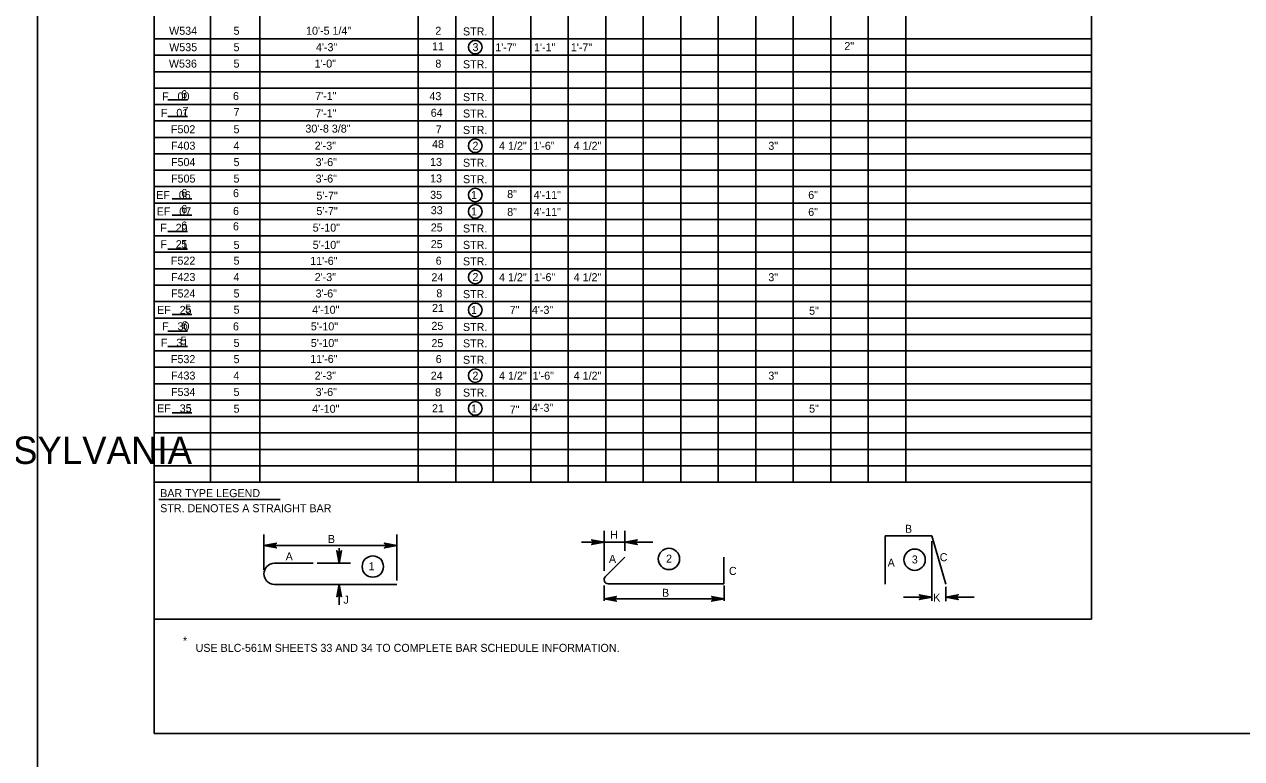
# Model space of a CAD drawing. Extents: x 179 to 454, y -271 to 54.
# Drawn here: x 243.55 to 261.81, y -87.62 to -76.62 of the extents above; entities that cross this region are included whole.
import ezdxf

# ---------------------------------------------------------------- set-up
doc = ezdxf.new("R2010")
doc.units = 0
for name, color, linetype in [('Level 1', 7, 'Continuous'), ('Level 3', 7, 'Continuous'), ('Level 4', 7, 'Continuous'), ('Level 41', 7, 'Continuous'), ('Level 6', 7, 'Continuous'), ('Level 63', 7, 'Continuous')]:
    doc.layers.add(name, color=color, linetype=linetype)

msp = doc.modelspace()

# ---------------------------------------------------------------- linework, layer by layer
at = {"layer": 'Level 1'}
msp.add_lwpolyline([(245.497, -87.25), (276.997, -87.25), (276.997, -66.75), (245.497, -66.75)], close=True, dxfattribs=at)
at = {"layer": 'Level 3'}
for p, q in [((256.462, -84.284), (257.159, -84.284)), ((256.462, -85.008), (256.462, -84.284)), ((257.159, -84.284), (257.371, -85.009)), ((247.301, -84.697), (247.882, -84.697)), ((252.263, -84.898), (252.556, -84.605)), ((254.043, -85.003), (254.043, -84.605)), ((247.301, -85.013), (249.138, -85.013)), ((252.306, -85.003), (254.043, -85.003))]:
    msp.add_line(p, q, dxfattribs=at)
for centre, radius, start in [((247.301, -84.855), 0.158, 90), ((252.306, -84.942), 0.0615, 135)]:
    msp.add_arc(centre, radius, start, 270, dxfattribs=at)
at = {"layer": 'Level 4'}
for p, q in [((245.701, -77.753), (245.997, -77.753)), ((245.701, -78.003), (245.997, -78.003)), ((245.766, -79.237), (246.062, -79.237)), ((245.766, -79.478), (246.062, -79.478)), ((245.701, -79.724), (245.997, -79.724)), ((245.701, -79.988), (245.997, -79.988)), ((245.766, -80.971), (246.062, -80.971)), ((245.701, -81.217), (245.997, -81.217)), ((245.701, -81.448), (245.997, -81.448)), ((245.766, -82.445), (246.062, -82.445)), ((245.566, -83.743), (247.385, -83.743)), ((247.143, -84.796), (247.143, -84.264)), ((249.138, -84.954), (249.138, -84.264)), ((252.245, -84.811), (252.245, -84.212)), ((252.555, -84.513), (252.555, -84.212)), ((247.255, -84.432), (249.026, -84.432)), ((248.272, -84.584), (248.272, -84.472)), ((251.906, -84.38), (252.978, -84.38)), ((257.159, -84.365), (257.159, -85.262)), ((247.94, -84.697), (248.44, -84.697)), ((248.183, -85.013), (248.44, -85.013)), ((252.245, -85.028), (252.245, -85.261)), ((253.035, -85.003), (253.219, -85.003)), ((254.044, -85.028), (254.044, -85.261)), ((257.371, -85.049), (257.371, -85.265)), ((248.272, -85.125), (248.272, -85.237)), ((248.272, -85.237), (248.272, -85.322)), ((252.245, -85.231), (254.044, -85.231)), ((256.737, -85.203), (257.07, -85.203)), ((257.482, -85.203), (257.795, -85.203))]:
    msp.add_line(p, q, dxfattribs=at)
for points in [[(252.245, -84.38), (252.059, -84.415), (252.073, -84.406), (252.08, -84.393), (252.082, -84.38), (252.08, -84.368), (252.073, -84.355), (252.059, -84.346), (252.245, -84.38), (252.073, -84.355), (252.08, -84.368), (252.245, -84.38), (252.082, -84.38), (252.08, -84.393), (252.245, -84.38), (252.073, -84.406)], [(252.555, -84.38), (252.742, -84.346), (252.727, -84.355), (252.72, -84.368), (252.718, -84.38), (252.72, -84.393), (252.727, -84.406), (252.742, -84.415), (252.555, -84.38), (252.727, -84.406), (252.72, -84.393), (252.555, -84.38), (252.718, -84.38), (252.72, -84.368), (252.555, -84.38), (252.727, -84.355)], [(247.143, -84.432), (247.33, -84.397), (247.315, -84.407), (247.308, -84.42), (247.306, -84.432), (247.308, -84.445), (247.315, -84.457), (247.33, -84.467), (247.143, -84.432), (247.315, -84.457), (247.308, -84.445), (247.143, -84.432), (247.306, -84.432), (247.308, -84.42), (247.143, -84.432), (247.315, -84.407)], [(248.272, -84.697), (248.237, -84.51), (248.247, -84.525), (248.26, -84.532), (248.272, -84.534), (248.285, -84.532), (248.297, -84.525), (248.307, -84.51), (248.272, -84.697), (248.297, -84.525), (248.285, -84.532), (248.272, -84.697), (248.272, -84.534), (248.26, -84.532), (248.272, -84.697), (248.247, -84.525)], [(249.138, -84.432), (248.952, -84.467), (248.966, -84.457), (248.974, -84.445), (248.976, -84.432), (248.974, -84.42), (248.966, -84.407), (248.952, -84.397), (249.138, -84.432), (248.966, -84.407), (248.974, -84.42), (249.138, -84.432), (248.976, -84.432), (248.974, -84.445), (249.138, -84.432), (248.966, -84.457)], [(248.272, -85.013), (248.307, -85.199), (248.297, -85.185), (248.285, -85.178), (248.272, -85.175), (248.26, -85.178), (248.247, -85.185), (248.237, -85.199), (248.272, -85.013), (248.247, -85.185), (248.26, -85.178), (248.272, -85.013), (248.272, -85.175), (248.285, -85.178), (248.272, -85.013), (248.297, -85.185)], [(252.245, -85.231), (252.431, -85.196), (252.417, -85.206), (252.41, -85.218), (252.407, -85.231), (252.41, -85.243), (252.417, -85.256), (252.431, -85.266), (252.245, -85.231), (252.417, -85.256), (252.41, -85.243), (252.245, -85.231), (252.407, -85.231), (252.41, -85.218), (252.245, -85.231), (252.417, -85.206)], [(254.044, -85.231), (253.857, -85.266), (253.872, -85.256), (253.879, -85.243), (253.881, -85.231), (253.879, -85.218), (253.872, -85.206), (253.857, -85.196), (254.044, -85.231), (253.872, -85.206), (253.879, -85.218), (254.044, -85.231), (253.881, -85.231), (253.879, -85.243), (254.044, -85.231), (253.872, -85.256)], [(257.16, -85.203), (256.973, -85.238), (256.988, -85.228), (256.995, -85.216), (256.997, -85.203), (256.995, -85.191), (256.988, -85.178), (256.973, -85.169), (257.16, -85.203), (256.988, -85.178), (256.995, -85.191), (257.16, -85.203), (256.997, -85.203), (256.995, -85.216), (257.16, -85.203), (256.988, -85.228)], [(257.37, -85.203), (257.556, -85.169), (257.542, -85.178), (257.535, -85.191), (257.533, -85.203), (257.535, -85.216), (257.542, -85.228), (257.556, -85.238), (257.37, -85.203), (257.542, -85.228), (257.535, -85.216), (257.37, -85.203), (257.533, -85.203), (257.535, -85.191), (257.37, -85.203), (257.542, -85.178)]]:
    msp.add_lwpolyline(points, dxfattribs=at)
for points in [[(247.255, -84.414), (247.255, -84.451), (247.143, -84.432)], [(249.026, -84.414), (249.026, -84.451), (249.138, -84.432)], [(248.253, -84.584), (248.291, -84.584), (248.272, -84.697)], [(248.253, -85.125), (248.291, -85.125), (248.272, -85.013)], [(252.357, -85.249), (252.357, -85.212), (252.245, -85.231)], [(253.932, -85.249), (253.932, -85.212), (254.044, -85.231)], [(257.048, -85.185), (257.048, -85.222), (257.16, -85.203)], [(257.482, -85.185), (257.482, -85.222), (257.37, -85.203)]]:
    msp.add_lwpolyline(points, close=True, dxfattribs=at)
for centre, radius in [((250.313, -76.963), 0.102), ((250.313, -78.44), 0.102), ((250.313, -79.178), 0.102), ((250.313, -79.424), 0.102), ((250.313, -80.408), 0.102), ((250.313, -80.9), 0.102), ((250.313, -81.885), 0.102), ((250.313, -82.377), 0.102), ((253.218, -84.632), 0.16), ((256.903, -84.644), 0.16), ((248.777, -84.746), 0.16)]:
    msp.add_circle(centre, radius, dxfattribs=at)
at = {"layer": 'Level 6'}
for p, q in [((245.497, -83.482), (245.497, -66.75)), ((259.557, -85.536), (259.557, -66.75)), ((246.341, -83.482), (246.341, -67.98)), ((247.083, -83.482), (247.083, -67.98)), ((249.458, -83.482), (249.458, -67.98)), ((250.02, -83.482), (250.02, -67.98)), ((250.583, -83.482), (250.583, -67.98)), ((251.145, -83.482), (251.145, -67.98)), ((251.708, -83.482), (251.708, -67.98)), ((252.27, -83.482), (252.27, -67.98)), ((252.833, -83.482), (252.833, -67.98)), ((253.395, -83.482), (253.395, -67.98)), ((253.957, -83.482), (253.957, -67.98)), ((254.52, -83.482), (254.52, -67.98)), ((255.082, -83.482), (255.082, -67.98)), ((255.645, -83.482), (255.645, -67.98)), ((256.207, -83.482), (256.207, -67.98)), ((256.77, -83.482), (256.77, -67.98)), ((245.497, -76.839), (259.557, -76.839)), ((245.497, -77.085), (259.557, -77.085)), ((245.497, -77.331), (259.557, -77.331)), ((245.497, -77.577), (259.557, -77.577)), ((245.497, -77.823), (259.557, -77.823)), ((245.497, -78.069), (259.557, -78.069)), ((245.497, -78.315), (259.557, -78.315)), ((245.497, -78.561), (259.557, -78.561)), ((245.497, -78.807), (259.557, -78.807)), ((245.497, -79.053), (259.557, -79.053)), ((245.497, -79.299), (259.557, -79.299)), ((245.497, -79.545), (259.557, -79.545)), ((245.497, -79.791), (259.557, -79.791)), ((245.497, -80.037), (259.557, -80.037)), ((245.497, -80.283), (259.557, -80.283)), ((245.497, -80.529), (259.557, -80.529)), ((245.497, -80.776), (259.557, -80.776)), ((245.497, -81.022), (259.557, -81.022)), ((245.497, -81.268), (259.557, -81.268)), ((245.497, -81.514), (259.557, -81.514)), ((245.497, -81.76), (259.557, -81.76)), ((245.497, -82.006), (259.557, -82.006)), ((245.497, -82.252), (259.557, -82.252)), ((245.497, -82.498), (259.557, -82.498)), ((245.497, -82.744), (259.557, -82.744)), ((245.497, -82.99), (259.557, -82.99)), ((245.497, -83.236), (259.557, -83.236)), ((245.497, -83.482), (259.557, -83.482)), ((245.497, -85.536), (259.557, -85.536))]:
    msp.add_line(p, q, dxfattribs=at)
at = {"layer": 'Level 63'}
for points in [[(209.747, -88), (243.747, -88), (243.747, -66), (209.747, -66)], [(243.747, -88), (277.747, -88), (277.747, -66), (243.747, -66)]]:
    msp.add_lwpolyline(points, close=True, dxfattribs=at)

# ---------------------------------------------------------------- texts
at = {"layer": 'Level 1'}
msp.add_text('COMMONWEALTH OF PENNSYLVANIA', height=0.41038, dxfattribs=at).set_placement((235.942, -83.208))
at = {"layer": 'Level 4'}
for s, height, p in [('W534', 0.12, (245.722, -76.777)), ('5', 0.12, (246.688, -76.777)), ('2', 0.12, (249.714, -76.777)), ('STR.', 0.12, (250.129, -76.787)), ('W535', 0.12, (245.723, -77.023)), ('5', 0.12, (246.688, -77.023)), ('4\'-3"', 0.12, (247.924, -77.023)), ('3', 0.12, (250.272, -77.023)), ('1\'-7"', 0.1198, (250.614, -77.025)), ('1\'-1"', 0.1198, (251.195, -77.025)), ('1\'-7"', 0.1198, (251.747, -77.025)), ('2"', 0.1198, (255.849, -77.006)), ('W536', 0.12, (245.719, -77.269)), ('5', 0.12, (246.688, -77.269)), ('1\'-0"', 0.12, (247.905, -77.269)), ('8', 0.12, (249.715, -77.269)), ('STR.', 0.12, (250.129, -77.279)), ('F   00', 0.12, (245.616, -77.761)), ('STR.', 0.12, (250.129, -77.771)), ('F   01', 0.12, (245.599, -78.007)), ('STR.', 0.12, (250.129, -78.017)), ('F502', 0.12, (245.749, -78.253)), ('5', 0.12, (246.688, -78.253)), ('STR.', 0.12, (250.129, -78.263)), ('F403', 0.12, (245.75, -78.499)), ('4', 0.12, (246.687, -78.499)), ('2\'-3"', 0.12, (247.905, -78.499)), ('2', 0.12, (250.271, -78.5)), ('4 1/2"', 0.12, (250.671, -78.501)), ('1\'-6"', 0.1198, (251.184, -78.501)), ('4 1/2"', 0.12, (251.79, -78.501)), ('3"', 0.12, (254.709, -78.501)), ('F504', 0.12, (245.75, -78.745)), ('5', 0.12, (246.688, -78.745)), ('3\'-6"', 0.12, (247.919, -78.745)), ('STR.', 0.12, (250.129, -78.755)), ('F505', 0.12, (245.751, -78.992)), ('3\'-6"', 0.12, (247.919, -78.992)), ('5', 0.12, (246.688, -78.992)), ('STR.', 0.12, (250.129, -79.001)), ('EF   06', 0.12, (245.528, -79.238)), ('1', 0.12, (250.25, -79.238)), ('EF   07', 0.12, (245.535, -79.484)), ('1', 0.12, (250.25, -79.484)), ('F   20', 0.12, (245.588, -79.73)), ('STR.', 0.12, (250.129, -79.74)), ('F   21', 0.12, (245.59, -79.976)), ('STR.', 0.12, (250.129, -79.986)), ('F522', 0.12, (245.749, -80.222)), ('5', 0.12, (246.688, -80.222)), ('STR.', 0.12, (250.129, -80.232)), ('F423', 0.12, (245.75, -80.468)), ('4', 0.12, (246.687, -80.468)), ('2\'-3"', 0.12, (247.905, -80.468)), ('2', 0.12, (250.271, -80.468)), ('4 1/2"', 0.12, (250.671, -80.47)), ('1\'-6"', 0.1198, (251.194, -80.47)), ('4 1/2"', 0.12, (251.79, -80.47)), ('3"', 0.12, (254.709, -80.47)), ('F524', 0.12, (245.75, -80.714)), ('5', 0.12, (246.688, -80.714)), ('3\'-6"', 0.12, (247.919, -80.714)), ('STR.', 0.12, (250.129, -80.724)), ('EF   25', 0.12, (245.542, -80.96)), ('1', 0.12, (250.25, -80.96)), ('F   30', 0.12, (245.616, -81.206)), ('STR.', 0.12, (250.129, -81.216)), ('F   31', 0.12, (245.599, -81.452)), ('STR.', 0.12, (250.129, -81.462)), ('F532', 0.12, (245.749, -81.698)), ('5', 0.12, (246.688, -81.698)), ('STR.', 0.12, (250.129, -81.708)), ('F433', 0.12, (245.75, -81.944)), ('4', 0.12, (246.687, -81.944)), ('2\'-3"', 0.12, (247.905, -81.944)), ('2', 0.12, (250.271, -81.945)), ('4 1/2"', 0.12, (250.671, -81.946)), ('1\'-6"', 0.1198, (251.174, -81.946)), ('4 1/2"', 0.12, (251.79, -81.946)), ('3"', 0.12, (254.709, -81.946)), ('F534', 0.12, (245.75, -82.19)), ('5', 0.12, (246.688, -82.19)), ('3\'-6"', 0.12, (247.919, -82.19)), ('STR.', 0.12, (250.129, -82.2)), ('EF   35', 0.12, (245.542, -82.436)), ('1', 0.12, (250.25, -82.437)), ('BAR TYPE LEGEND', 0.12, (245.588, -83.706)), ('STR. DENOTES A STRAIGHT BAR', 0.12, (245.588, -83.932)), ('B', 0.12, (256.758, -84.241)), ('B', 0.12, (248.103, -84.393)), ('H', 0.12, (252.337, -84.328)), ('A', 0.12, (247.47, -84.654)), ('1', 0.12, (248.713, -84.803)), ('A', 0.12, (252.318, -84.692)), ('2', 0.12, (253.175, -84.688)), ('A', 0.12, (256.498, -84.748)), ('3', 0.12, (256.861, -84.7)), ('C', 0.12, (257.28, -84.666)), ('C', 0.12, (254.118, -84.872)), ('J', 0.12, (248.336, -85.303)), ('B', 0.12, (253.114, -85.2)), ('K', 0.12, (257.182, -85.272)), ('*', 0.12, (245.93, -85.918)), ('USE BLC-561M SHEETS 33 AND 34 TO COMPLETE BAR SCHEDULE INFORMATION.', 0.12, (246.119, -86.025))]:
    msp.add_text(s, height=height, dxfattribs=at).set_placement(p)
at = {"layer": 'Level 41'}
for s, p in [('10\'-5 1/4"', (247.776, -76.776)), ('11', (249.665, -77.01)), ('6', (245.903, -77.728)), ('6', (246.68, -77.756)), ('7\'-1"', (247.912, -77.754)), ('43', (249.626, -77.757)), ('7', (245.922, -77.977)), ('7', (246.688, -77.996)), ('7\'-1"', (247.912, -78.013)), ('64', (249.646, -78.006)), ('30\'-8 3/8"', (247.766, -78.243)), ('7', (249.72, -78.255)), ('48', (249.665, -78.475)), ('13', (249.636, -78.742)), ('13', (249.636, -78.99)), ('6', (245.904, -79.208)), ('6', (246.68, -79.21)), ('5\'-7"', (247.931, -79.248)), ('35', (249.637, -79.236)), ('8"', (250.792, -79.224)), ('4\'-11"', (251.189, -79.237)), ('6"', (255.307, -79.237)), ('6', (245.904, -79.447)), ('6', (246.68, -79.478)), ('5\'-7"', (247.931, -79.478)), ('33', (249.646, -79.466)), ('8"', (250.792, -79.492)), ('4\'-11"', (251.189, -79.492)), ('6"', (255.307, -79.492)), ('6', (245.904, -79.696)), ('6', (246.68, -79.708)), ('5\'-10"', (247.876, -79.727)), ('25', (249.646, -79.725)), ('5', (245.904, -79.974)), ('5', (246.689, -79.986)), ('5\'-10"', (247.876, -79.985)), ('25', (249.646, -79.974)), ('11\'-6"', (247.838, -80.225)), ('6', (249.72, -80.223)), ('24', (249.656, -80.471)), ('8', (249.73, -80.711)), ('5', (245.961, -80.941)), ('5', (246.689, -80.957)), ('4\'-10"', (247.867, -80.958)), ('21', (249.665, -80.931)), ('7"', (250.83, -80.96)), ('4\'-3"', (251.163, -80.96)), ('5"', (255.32, -80.973)), ('6', (245.913, -81.19)), ('6', (246.68, -81.208)), ('5\'-10"', (247.847, -81.207)), ('25', (249.656, -81.199)), ('5', (245.894, -81.42)), ('5', (246.689, -81.455)), ('5\'-10"', (247.847, -81.456)), ('25', (249.656, -81.458)), ('11\'-6"', (247.838, -81.695)), ('6', (249.72, -81.697)), ('24', (249.646, -81.946)), ('8', (249.711, -82.195)), ('5', (245.971, -82.431)), ('5', (246.689, -82.441)), ('4\'-10"', (247.867, -82.442)), ('21', (249.665, -82.434)), ('7"', (250.83, -82.453)), ('4\'-3"', (251.163, -82.427)), ('5"', (255.32, -82.44))]:
    msp.add_text(s, height=0.12, dxfattribs=at).set_placement(p)

doc.saveas('drawing.dxf')
